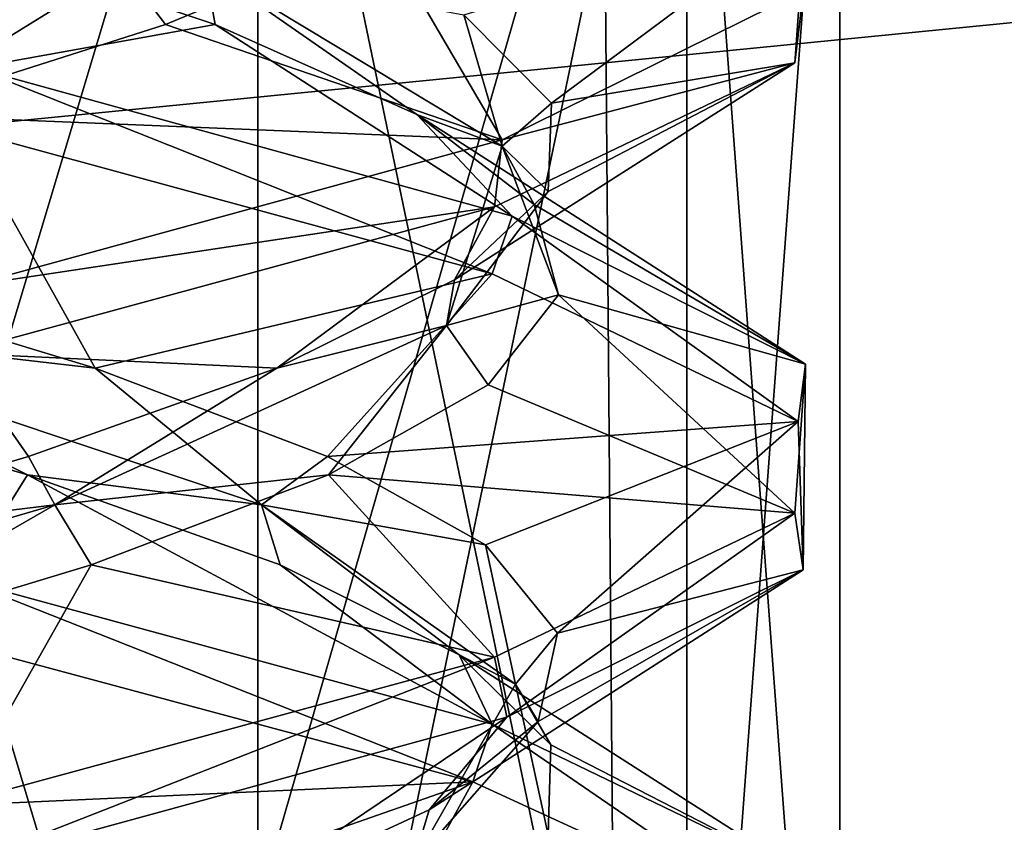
# Model space of a CAD drawing. Header units: millimetres. Extents: x -36.5 to 36.5, y -8.8 to 41.6.
# Tile 275 of 434: x 0.7 to 1.7, y 32.8 to 33.6. Entities that reach past the tile are written whole.
import ezdxf

# ---------------------------------------------------------------- set-up
doc = ezdxf.new("R2010")
doc.units = ezdxf.units.MM
doc.header["$LTSCALE"] = 65.185185
for name, color, linetype in [('160', 7, 'CONTINUOUS'), ('232', 7, 'CONTINUOUS'), ('233', 7, 'CONTINUOUS'), ('236', 7, 'CONTINUOUS'), ('237', 7, 'CONTINUOUS'), ('238', 7, 'CONTINUOUS'), ('239', 7, 'CONTINUOUS'), ('240', 7, 'CONTINUOUS'), ('241', 7, 'CONTINUOUS'), ('242', 7, 'CONTINUOUS'), ('243', 7, 'CONTINUOUS'), ('321', 7, 'CONTINUOUS'), ('383', 7, 'CONTINUOUS'), ('546', 7, 'CONTINUOUS'), ('551', 7, 'CONTINUOUS'), ('564', 7, 'CONTINUOUS'), ('565', 7, 'CONTINUOUS'), ('566', 7, 'CONTINUOUS'), ('567', 7, 'CONTINUOUS'), ('668', 7, 'CONTINUOUS'), ('670', 7, 'CONTINUOUS'), ('71', 7, 'CONTINUOUS'), ('72', 7, 'CONTINUOUS'), ('75', 7, 'CONTINUOUS'), ('76', 7, 'CONTINUOUS'), ('77', 7, 'CONTINUOUS'), ('78', 7, 'CONTINUOUS'), ('79', 7, 'CONTINUOUS'), ('80', 7, 'CONTINUOUS'), ('81', 7, 'CONTINUOUS'), ('82', 7, 'CONTINUOUS')]:
    doc.layers.add(name, color=color, linetype=linetype)

msp = doc.modelspace()

# ---------------------------------------------------------------- linework, layer by layer
at = {"layer": '160', "color": 7, "linetype": 'CONTINUOUS'}
for points in [[(1.46453, 33.63064, 11.32428), (1.45607, 33.56027, 11.36037), (1.46647, 33.70493, 10.6846), (1.46453, 33.63064, 11.32428)], [(1.46453, 33.63064, 11.32428), (1.17193, 33.48543, 11.93626), (1.45607, 33.56027, 11.36037), (1.46453, 33.63064, 11.32428)], [(1.17193, 33.48543, 11.93626), (1.16438, 33.42038, 11.94564), (1.45607, 33.56027, 11.36037), (1.17193, 33.48543, 11.93626)], [(1.16219, 33.35535, 10.05168), (0.64719, 33.4955, 9.6468), (0.65897, 33.55522, 9.6525), (1.16219, 33.35535, 10.05168)], [(1.16219, 33.35535, 10.05168), (0.65897, 33.55522, 9.6525), (1.18143, 33.41131, 10.07576), (1.16219, 33.35535, 10.05168)], [(1.17193, 33.48543, 11.93626), (0.65377, 33.34355, 12.35003), (1.16438, 33.42038, 11.94564), (1.17193, 33.48543, 11.93626)], [(0.65377, 33.34355, 12.35003), (0.6415, 33.27816, 12.3559), (1.16438, 33.42038, 11.94564), (0.65377, 33.34355, 12.35003)], [(1.45952, 33.21162, 10.65388), (1.16219, 33.35535, 10.05168), (1.18143, 33.41131, 10.07576), (1.45952, 33.21162, 10.65388)], [(1.45952, 33.21162, 10.65388), (1.18143, 33.41131, 10.07576), (1.46647, 33.26743, 10.6846), (1.45952, 33.21162, 10.65388)], [(1.46415, 33.06777, 11.32597), (1.46647, 33.26743, 10.6846), (1.45607, 33.12277, 11.36037), (1.46415, 33.06777, 11.32597)], [(1.46415, 33.06777, 11.32597), (1.45952, 33.21162, 10.65388), (1.46647, 33.26743, 10.6846), (1.46415, 33.06777, 11.32597)], [(1.17651, 32.9245, 11.9305), (1.45607, 33.12277, 11.36037), (1.16438, 32.98288, 11.94564), (1.17651, 32.9245, 11.9305)], [(1.17651, 32.9245, 11.9305), (1.46415, 33.06777, 11.32597), (1.45607, 33.12277, 11.36037), (1.17651, 32.9245, 11.9305)], [(1.14349, 32.86156, 10.02921), (0.6284, 32.99991, 9.63797), (0.64719, 33.058, 9.6468), (1.14349, 32.86156, 10.02921)], [(1.14349, 32.86156, 10.02921), (0.64719, 33.058, 9.6468), (1.16219, 32.91785, 10.05168), (1.14349, 32.86156, 10.02921)], [(0.64213, 32.77831, 12.35561), (1.16438, 32.98288, 11.94564), (0.6415, 32.84066, 12.3559), (0.64213, 32.77831, 12.35561)], [(0.64213, 32.77831, 12.35561), (1.17651, 32.9245, 11.9305), (1.16438, 32.98288, 11.94564), (0.64213, 32.77831, 12.35561)], [(1.44773, 32.72178, 10.60749), (1.14349, 32.86156, 10.02921), (1.16219, 32.91785, 10.05168), (1.44773, 32.72178, 10.60749)], [(1.44773, 32.72178, 10.60749), (1.16219, 32.91785, 10.05168), (1.45952, 32.77412, 10.65388), (1.44773, 32.72178, 10.60749)]]:
    msp.add_3dface(points, dxfattribs=at)
at = {"layer": '232', "color": 7, "linetype": 'CONTINUOUS'}
for points in [[(0.84472, 33.59738, -10.10681), (1.17193, 33.48543, -10.06374), (1.0554, 33.68485, -10.36954), (0.84472, 33.59738, -10.10681)], [(1.17193, 33.48543, -10.06374), (1.46453, 33.63064, -10.67572), (1.0554, 33.68485, -10.36954), (1.17193, 33.48543, -10.06374)], [(0.57066, 33.50991, -9.91111), (1.17193, 33.48543, -10.06374), (0.84472, 33.59738, -10.10681), (0.57066, 33.50991, -9.91111)], [(0.65377, 33.34355, -9.64997), (1.17193, 33.48543, -10.06374), (0.57066, 33.50991, -9.91111), (0.65377, 33.34355, -9.64997)]]:
    msp.add_3dface(points, dxfattribs=at)
at = {"layer": '233', "color": 7, "linetype": 'CONTINUOUS'}
for points in [[(0.84472, 33.59738, -10.10681), (1.0554, 33.68485, -10.36954), (0.80244, 33.65351, -10.11682), (0.84472, 33.59738, -10.10681)], [(0.57066, 33.50991, -9.91111), (0.80244, 33.65351, -10.11682), (0.22555, 33.47928, -9.82823), (0.57066, 33.50991, -9.91111)], [(0.22555, 33.47928, -9.82823), (0.80244, 33.65351, -10.11682), (0.47294, 33.60695, -9.86524), (0.22555, 33.47928, -9.82823)], [(0.57066, 33.50991, -9.91111), (0.84472, 33.59738, -10.10681), (0.80244, 33.65351, -10.11682), (0.57066, 33.50991, -9.91111)]]:
    msp.add_3dface(points, dxfattribs=at)
at = {"layer": '236', "color": 7, "linetype": 'CONTINUOUS'}
msp.add_3dface([(0.82038, 32.74869, -11.9156), (0.49583, 32.78235, -12.08539), (0.54684, 32.83452, -12.10105), (0.82038, 32.74869, -11.9156)], dxfattribs=at)
at = {"layer": '237', "color": 7, "linetype": 'CONTINUOUS'}
for points in [[(1.14349, 32.86156, -11.97079), (0.54684, 32.83452, -12.10105), (0.6284, 32.99991, -12.36203), (1.14349, 32.86156, -11.97079)], [(0.82038, 32.74869, -11.9156), (0.54684, 32.83452, -12.10105), (1.14349, 32.86156, -11.97079), (0.82038, 32.74869, -11.9156)], [(1.03463, 32.66287, -11.664), (0.82038, 32.74869, -11.9156), (1.14349, 32.86156, -11.97079), (1.03463, 32.66287, -11.664)], [(1.44773, 32.72178, -11.39251), (1.03463, 32.66287, -11.664), (1.14349, 32.86156, -11.97079), (1.44773, 32.72178, -11.39251)]]:
    msp.add_3dface(points, dxfattribs=at)
at = {"layer": '238', "color": 7, "linetype": 'CONTINUOUS'}
for points in [[(0.71075, 33.16003, -12.00308), (0.64719, 33.058, -12.3532), (0.4119, 33.2475, -12.15831), (0.71075, 33.16003, -12.00308)], [(1.16219, 32.91785, -11.94832), (0.64719, 33.058, -12.3532), (0.71075, 33.16003, -12.00308), (1.16219, 32.91785, -11.94832)], [(0.95627, 33.07256, -11.77258), (1.16219, 32.91785, -11.94832), (0.71075, 33.16003, -12.00308), (0.95627, 33.07256, -11.77258)], [(1.13003, 32.98509, -11.48411), (1.16219, 32.91785, -11.94832), (0.95627, 33.07256, -11.77258), (1.13003, 32.98509, -11.48411)], [(1.45952, 32.77412, -11.34612), (1.16219, 32.91785, -11.94832), (1.13003, 32.98509, -11.48411), (1.45952, 32.77412, -11.34612)], [(1.219, 32.89762, -11.15931), (1.45952, 32.77412, -11.34612), (1.13003, 32.98509, -11.48411), (1.219, 32.89762, -11.15931)], [(1.21649, 32.81015, -10.82256), (1.45952, 32.77412, -11.34612), (1.219, 32.89762, -11.15931), (1.21649, 32.81015, -10.82256)]]:
    msp.add_3dface(points, dxfattribs=at)
at = {"layer": '239', "color": 7, "linetype": 'CONTINUOUS'}
for points in [[(0.77648, 33.26364, -11.95311), (0.41724, 33.30505, -12.11796), (0.49454, 33.34947, -12.12551), (0.77648, 33.26364, -11.95311)], [(0.71075, 33.16003, -12.00308), (0.4119, 33.2475, -12.15831), (0.41724, 33.30505, -12.11796), (0.71075, 33.16003, -12.00308)], [(0.71075, 33.16003, -12.00308), (0.41724, 33.30505, -12.11796), (0.93811, 33.13081, -11.73747), (0.71075, 33.16003, -12.00308)], [(0.93811, 33.13081, -11.73747), (0.41724, 33.30505, -12.11796), (0.77648, 33.26364, -11.95311), (0.93811, 33.13081, -11.73747)], [(1.00231, 33.17782, -11.71184), (0.93811, 33.13081, -11.73747), (0.77648, 33.26364, -11.95311), (1.00231, 33.17782, -11.71184)], [(1.15571, 33.09199, -11.41914), (0.93811, 33.13081, -11.73747), (1.00231, 33.17782, -11.71184), (1.15571, 33.09199, -11.41914)], [(0.95627, 33.07256, -11.77258), (0.71075, 33.16003, -12.00308), (0.93811, 33.13081, -11.73747), (0.95627, 33.07256, -11.77258)], [(1.13003, 32.98509, -11.48411), (0.95627, 33.07256, -11.77258), (0.93811, 33.13081, -11.73747), (1.13003, 32.98509, -11.48411)], [(1.13003, 32.98509, -11.48411), (0.93811, 33.13081, -11.73747), (1.18486, 32.95658, -11.14149), (1.13003, 32.98509, -11.48411)], [(1.18486, 32.95658, -11.14149), (0.93811, 33.13081, -11.73747), (1.15571, 33.09199, -11.41914), (1.18486, 32.95658, -11.14149)], [(1.2256, 33.00617, -11.09614), (1.18486, 32.95658, -11.14149), (1.15571, 33.09199, -11.41914), (1.2256, 33.00617, -11.09614)], [(1.20693, 32.92034, -10.7662), (1.18486, 32.95658, -11.14149), (1.2256, 33.00617, -11.09614), (1.20693, 32.92034, -10.7662)], [(1.219, 32.89762, -11.15931), (1.13003, 32.98509, -11.48411), (1.18486, 32.95658, -11.14149), (1.219, 32.89762, -11.15931)], [(1.21649, 32.81015, -10.82256), (1.18486, 32.95658, -11.14149), (1.08539, 32.78235, -10.50416), (1.21649, 32.81015, -10.82256)], [(1.08539, 32.78235, -10.50416), (1.18486, 32.95658, -11.14149), (1.20693, 32.92034, -10.7662), (1.08539, 32.78235, -10.50416)], [(1.21649, 32.81015, -10.82256), (1.219, 32.89762, -11.15931), (1.18486, 32.95658, -11.14149), (1.21649, 32.81015, -10.82256)], [(1.10105, 32.83452, -10.45316), (1.08539, 32.78235, -10.50416), (1.20693, 32.92034, -10.7662), (1.10105, 32.83452, -10.45316)], [(0.9156, 32.74869, -10.17962), (1.08539, 32.78235, -10.50416), (1.10105, 32.83452, -10.45316), (0.9156, 32.74869, -10.17962)]]:
    msp.add_3dface(points, dxfattribs=at)
at = {"layer": '240', "color": 7, "linetype": 'CONTINUOUS'}
for points in [[(0.77648, 33.26364, -11.95311), (0.49454, 33.34947, -12.12551), (0.64719, 33.4955, -12.3532), (0.77648, 33.26364, -11.95311)], [(1.16219, 33.35535, -11.94832), (0.77648, 33.26364, -11.95311), (0.64719, 33.4955, -12.3532), (1.16219, 33.35535, -11.94832)], [(1.00231, 33.17782, -11.71184), (0.77648, 33.26364, -11.95311), (1.16219, 33.35535, -11.94832), (1.00231, 33.17782, -11.71184)], [(1.45952, 33.21162, -11.34612), (1.00231, 33.17782, -11.71184), (1.16219, 33.35535, -11.94832), (1.45952, 33.21162, -11.34612)], [(1.15571, 33.09199, -11.41914), (1.00231, 33.17782, -11.71184), (1.45952, 33.21162, -11.34612), (1.15571, 33.09199, -11.41914)], [(1.2256, 33.00617, -11.09614), (1.15571, 33.09199, -11.41914), (1.45952, 33.21162, -11.34612), (1.2256, 33.00617, -11.09614)], [(1.46415, 33.06777, -10.67403), (1.2256, 33.00617, -11.09614), (1.45952, 33.21162, -11.34612), (1.46415, 33.06777, -10.67403)], [(1.10105, 32.83452, -10.45316), (1.20693, 32.92034, -10.7662), (1.46415, 33.06777, -10.67403), (1.10105, 32.83452, -10.45316)], [(1.17651, 32.9245, -10.0695), (1.10105, 32.83452, -10.45316), (1.46415, 33.06777, -10.67403), (1.17651, 32.9245, -10.0695)], [(1.20693, 32.92034, -10.7662), (1.2256, 33.00617, -11.09614), (1.46415, 33.06777, -10.67403), (1.20693, 32.92034, -10.7662)], [(0.64213, 32.77831, -9.64439), (0.9156, 32.74869, -10.17962), (1.17651, 32.9245, -10.0695), (0.64213, 32.77831, -9.64439)], [(0.9156, 32.74869, -10.17962), (1.10105, 32.83452, -10.45316), (1.17651, 32.9245, -10.0695), (0.9156, 32.74869, -10.17962)]]:
    msp.add_3dface(points, dxfattribs=at)
at = {"layer": '241', "color": 7, "linetype": 'CONTINUOUS'}
for points in [[(0.89319, 33.59738, -11.84472), (0.65897, 33.55522, -12.3475), (0.63046, 33.68485, -12.0554), (0.89319, 33.59738, -11.84472)], [(1.18143, 33.41131, -11.92424), (0.65897, 33.55522, -12.3475), (0.89319, 33.59738, -11.84472), (1.18143, 33.41131, -11.92424)], [(1.08889, 33.50991, -11.57066), (1.18143, 33.41131, -11.92424), (0.89319, 33.59738, -11.84472), (1.08889, 33.50991, -11.57066)], [(1.46647, 33.26743, -11.3154), (1.18143, 33.41131, -11.92424), (1.08889, 33.50991, -11.57066), (1.46647, 33.26743, -11.3154)], [(1.20289, 33.42244, -11.25378), (1.46647, 33.26743, -11.3154), (1.08889, 33.50991, -11.57066), (1.20289, 33.42244, -11.25378)], [(1.22662, 33.33497, -10.91786), (1.46647, 33.26743, -11.3154), (1.20289, 33.42244, -11.25378), (1.22662, 33.33497, -10.91786)], [(1.15831, 33.2475, -10.5881), (1.45607, 33.12277, -10.63963), (1.22662, 33.33497, -10.91786), (1.15831, 33.2475, -10.5881)], [(1.45607, 33.12277, -10.63963), (1.46647, 33.26743, -11.3154), (1.22662, 33.33497, -10.91786), (1.45607, 33.12277, -10.63963)], [(1.00308, 33.16003, -10.28925), (1.45607, 33.12277, -10.63963), (1.15831, 33.2475, -10.5881), (1.00308, 33.16003, -10.28925)], [(0.77258, 33.07256, -10.04373), (1.16438, 32.98288, -10.05436), (1.00308, 33.16003, -10.28925), (0.77258, 33.07256, -10.04373)], [(1.16438, 32.98288, -10.05436), (1.45607, 33.12277, -10.63963), (1.00308, 33.16003, -10.28925), (1.16438, 32.98288, -10.05436)], [(0.48411, 32.98509, -9.86997), (0.6415, 32.84066, -9.6441), (0.77258, 33.07256, -10.04373), (0.48411, 32.98509, -9.86997)], [(0.6415, 32.84066, -9.6441), (1.16438, 32.98288, -10.05436), (0.77258, 33.07256, -10.04373), (0.6415, 32.84066, -9.6441)]]:
    msp.add_3dface(points, dxfattribs=at)
at = {"layer": '242', "color": 7, "linetype": 'CONTINUOUS'}
for points in [[(0.89319, 33.59738, -11.84472), (0.63046, 33.68485, -12.0554), (0.88317, 33.65352, -11.80246), (0.89319, 33.59738, -11.84472)], [(1.08889, 33.50991, -11.57066), (0.89319, 33.59738, -11.84472), (0.88317, 33.65352, -11.80246), (1.08889, 33.50991, -11.57066)], [(1.08889, 33.50991, -11.57066), (0.88317, 33.65352, -11.80246), (1.17177, 33.47929, -11.22557), (1.08889, 33.50991, -11.57066)], [(1.17177, 33.47929, -11.22557), (0.88317, 33.65352, -11.80246), (1.13476, 33.60695, -11.47294), (1.17177, 33.47929, -11.22557)], [(1.21974, 33.52112, -11.15358), (1.17177, 33.47929, -11.22557), (1.13476, 33.60695, -11.47294), (1.21974, 33.52112, -11.15358)], [(1.21658, 33.43529, -10.82313), (1.17177, 33.47929, -11.22557), (1.21974, 33.52112, -11.15358), (1.21658, 33.43529, -10.82313)], [(1.20289, 33.42244, -11.25378), (1.08889, 33.50991, -11.57066), (1.17177, 33.47929, -11.22557), (1.20289, 33.42244, -11.25378)], [(1.22662, 33.33497, -10.91786), (1.17177, 33.47929, -11.22557), (1.11797, 33.30505, -10.58278), (1.22662, 33.33497, -10.91786)], [(1.11797, 33.30505, -10.58278), (1.17177, 33.47929, -11.22557), (1.21658, 33.43529, -10.82313), (1.11797, 33.30505, -10.58278)], [(1.22662, 33.33497, -10.91786), (1.20289, 33.42244, -11.25378), (1.17177, 33.47929, -11.22557), (1.22662, 33.33497, -10.91786)], [(1.12551, 33.34947, -10.50546), (1.11797, 33.30505, -10.58278), (1.21658, 33.43529, -10.82313), (1.12551, 33.34947, -10.50546)], [(0.95311, 33.26364, -10.22352), (1.11797, 33.30505, -10.58278), (1.12551, 33.34947, -10.50546), (0.95311, 33.26364, -10.22352)], [(1.15831, 33.2475, -10.5881), (1.22662, 33.33497, -10.91786), (1.11797, 33.30505, -10.58278), (1.15831, 33.2475, -10.5881)], [(1.00308, 33.16003, -10.28925), (1.11797, 33.30505, -10.58278), (0.73748, 33.13082, -10.0619), (1.00308, 33.16003, -10.28925)], [(0.73748, 33.13082, -10.0619), (1.11797, 33.30505, -10.58278), (0.95311, 33.26364, -10.22352), (0.73748, 33.13082, -10.0619)], [(1.00308, 33.16003, -10.28925), (1.15831, 33.2475, -10.5881), (1.11797, 33.30505, -10.58278), (1.00308, 33.16003, -10.28925)], [(0.71184, 33.17782, -9.99769), (0.73748, 33.13082, -10.0619), (0.95311, 33.26364, -10.22352), (0.71184, 33.17782, -9.99769)], [(0.41914, 33.09199, -9.84429), (0.73748, 33.13082, -10.0619), (0.71184, 33.17782, -9.99769), (0.41914, 33.09199, -9.84429)], [(0.77258, 33.07256, -10.04373), (1.00308, 33.16003, -10.28925), (0.73748, 33.13082, -10.0619), (0.77258, 33.07256, -10.04373)], [(0.48411, 32.98509, -9.86997), (0.73748, 33.13082, -10.0619), (0.1415, 32.95659, -9.81514), (0.48411, 32.98509, -9.86997)], [(0.1415, 32.95659, -9.81514), (0.73748, 33.13082, -10.0619), (0.41914, 33.09199, -9.84429), (0.1415, 32.95659, -9.81514)], [(0.48411, 32.98509, -9.86997), (0.77258, 33.07256, -10.04373), (0.73748, 33.13082, -10.0619), (0.48411, 32.98509, -9.86997)]]:
    msp.add_3dface(points, dxfattribs=at)
at = {"layer": '243', "color": 7, "linetype": 'CONTINUOUS'}
for points in [[(1.21974, 33.52112, -11.15358), (1.13476, 33.60695, -11.47294), (1.46647, 33.70493, -11.3154), (1.21974, 33.52112, -11.15358)], [(1.45607, 33.56027, -10.63963), (1.21974, 33.52112, -11.15358), (1.46647, 33.70493, -11.3154), (1.45607, 33.56027, -10.63963)], [(1.12551, 33.34947, -10.50546), (1.21658, 33.43529, -10.82313), (1.45607, 33.56027, -10.63963), (1.12551, 33.34947, -10.50546)], [(1.16438, 33.42038, -10.05436), (1.12551, 33.34947, -10.50546), (1.45607, 33.56027, -10.63963), (1.16438, 33.42038, -10.05436)], [(1.21658, 33.43529, -10.82313), (1.21974, 33.52112, -11.15358), (1.45607, 33.56027, -10.63963), (1.21658, 33.43529, -10.82313)], [(0.6415, 33.27816, -9.6441), (0.95311, 33.26364, -10.22352), (1.16438, 33.42038, -10.05436), (0.6415, 33.27816, -9.6441)], [(0.95311, 33.26364, -10.22352), (1.12551, 33.34947, -10.50546), (1.16438, 33.42038, -10.05436), (0.95311, 33.26364, -10.22352)], [(0.41914, 33.09199, -9.84429), (0.71184, 33.17782, -9.99769), (0.6415, 33.27816, -9.6441), (0.41914, 33.09199, -9.84429)], [(0.71184, 33.17782, -9.99769), (0.95311, 33.26364, -10.22352), (0.6415, 33.27816, -9.6441), (0.71184, 33.17782, -9.99769)]]:
    msp.add_3dface(points, dxfattribs=at)
at = {"layer": '321', "color": 7, "linetype": 'CONTINUOUS'}
for points in [[(1.46453, 33.63064, -10.67572), (1.45607, 33.56027, -10.63963), (1.46647, 33.70493, -11.3154), (1.46453, 33.63064, -10.67572)], [(1.46453, 33.63064, -10.67572), (1.17193, 33.48543, -10.06374), (1.45607, 33.56027, -10.63963), (1.46453, 33.63064, -10.67572)], [(1.17193, 33.48543, -10.06374), (1.16438, 33.42038, -10.05436), (1.45607, 33.56027, -10.63963), (1.17193, 33.48543, -10.06374)], [(1.16219, 33.35535, -11.94832), (0.64719, 33.4955, -12.3532), (0.65897, 33.55522, -12.3475), (1.16219, 33.35535, -11.94832)], [(1.16219, 33.35535, -11.94832), (0.65897, 33.55522, -12.3475), (1.18143, 33.41131, -11.92424), (1.16219, 33.35535, -11.94832)], [(1.17193, 33.48543, -10.06374), (0.65377, 33.34355, -9.64997), (1.16438, 33.42038, -10.05436), (1.17193, 33.48543, -10.06374)], [(0.65377, 33.34355, -9.64997), (0.6415, 33.27816, -9.6441), (1.16438, 33.42038, -10.05436), (0.65377, 33.34355, -9.64997)], [(1.45952, 33.21162, -11.34612), (1.16219, 33.35535, -11.94832), (1.18143, 33.41131, -11.92424), (1.45952, 33.21162, -11.34612)], [(1.45952, 33.21162, -11.34612), (1.18143, 33.41131, -11.92424), (1.46647, 33.26743, -11.3154), (1.45952, 33.21162, -11.34612)], [(1.46415, 33.06777, -10.67403), (1.46647, 33.26743, -11.3154), (1.45607, 33.12277, -10.63963), (1.46415, 33.06777, -10.67403)], [(1.46415, 33.06777, -10.67403), (1.45952, 33.21162, -11.34612), (1.46647, 33.26743, -11.3154), (1.46415, 33.06777, -10.67403)], [(1.17651, 32.9245, -10.0695), (1.45607, 33.12277, -10.63963), (1.16438, 32.98288, -10.05436), (1.17651, 32.9245, -10.0695)], [(1.17651, 32.9245, -10.0695), (1.46415, 33.06777, -10.67403), (1.45607, 33.12277, -10.63963), (1.17651, 32.9245, -10.0695)], [(1.14349, 32.86156, -11.97079), (0.6284, 32.99991, -12.36203), (0.64719, 33.058, -12.3532), (1.14349, 32.86156, -11.97079)], [(1.14349, 32.86156, -11.97079), (0.64719, 33.058, -12.3532), (1.16219, 32.91785, -11.94832), (1.14349, 32.86156, -11.97079)], [(0.64213, 32.77831, -9.64439), (1.16438, 32.98288, -10.05436), (0.6415, 32.84066, -9.6441), (0.64213, 32.77831, -9.64439)], [(0.64213, 32.77831, -9.64439), (1.17651, 32.9245, -10.0695), (1.16438, 32.98288, -10.05436), (0.64213, 32.77831, -9.64439)], [(1.44773, 32.72178, -11.39251), (1.14349, 32.86156, -11.97079), (1.16219, 32.91785, -11.94832), (1.44773, 32.72178, -11.39251)], [(1.44773, 32.72178, -11.39251), (1.16219, 32.91785, -11.94832), (1.45952, 32.77412, -11.34612), (1.44773, 32.72178, -11.39251)]]:
    msp.add_3dface(points, dxfattribs=at)
at = {"layer": '383', "color": 7, "linetype": 'CONTINUOUS'}
for points in [[(5, 34.1, -13.80473), (10.93891, 32.1, -13.84837), (0, 38.1349, -13.7343), (5, 34.1, -13.80473)], [(0, 38.1349, -13.7343), (10.93891, 32.1, -13.84837), (13.8933, 38.1349, -13.7343), (0, 38.1349, -13.7343)]]:
    msp.add_3dface(points, dxfattribs=at)
at = {"layer": '546', "color": 7, "linetype": 'CONTINUOUS'}
for points in [[(-13.5, 32.1, 15.2), (2.9984, 32.1, 15.2), (4.70746, 33.9, 15.2), (-13.5, 32.1, 15.2)], [(-13.5, 33.9, 15.2), (-13.5, 32.1, 15.2), (4.70746, 33.9, 15.2), (-13.5, 33.9, 15.2)]]:
    msp.add_3dface(points, dxfattribs=at)
at = {"layer": '551', "color": 7, "linetype": 'CONTINUOUS'}
for points in [[(4.70746, 33.9, -15.2), (4.73888, 32.1, -15.2), (-13.5, 33.9, -15.2), (4.70746, 33.9, -15.2)], [(-13.5, 33.9, -15.2), (4.73888, 32.1, -15.2), (-6.2984, 32.6, -15.2), (-13.5, 33.9, -15.2)]]:
    msp.add_3dface(points, dxfattribs=at)
at = {"layer": '564', "color": 7, "linetype": 'CONTINUOUS'}
for points in [[(0.3344, 32.1, 9.53798), (0.93465, 32.1, 9.82689), (0.3344, 34.1, 9.53798), (0.3344, 32.1, 9.53798)], [(0.93465, 32.1, 9.82689), (0.93465, 34.1, 9.82689), (0.3344, 34.1, 9.53798), (0.93465, 32.1, 9.82689)], [(0.93465, 32.1, 9.82689), (1.35128, 32.1, 10.34956), (0.93465, 34.1, 9.82689), (0.93465, 32.1, 9.82689)], [(1.35128, 32.1, 10.34956), (1.35128, 34.1, 10.34956), (0.93465, 34.1, 9.82689), (1.35128, 32.1, 10.34956)], [(1.35128, 32.1, 10.34956), (1.5, 32.1, 11), (1.35128, 34.1, 10.34956), (1.35128, 32.1, 10.34956)], [(1.5, 32.1, 11), (1.5, 34.1, 11), (1.35128, 34.1, 10.34956), (1.5, 32.1, 11)]]:
    msp.add_3dface(points, dxfattribs=at)
at = {"layer": '565', "color": 7, "linetype": 'CONTINUOUS'}
for points in [[(0.93465, 32.1, 12.17311), (0.3344, 32.1, 12.46202), (0.93465, 34.1, 12.17311), (0.93465, 32.1, 12.17311)], [(0.3344, 32.1, 12.46202), (0.3344, 34.1, 12.46202), (0.93465, 34.1, 12.17311), (0.3344, 32.1, 12.46202)], [(1.35128, 32.1, 11.65044), (0.93465, 32.1, 12.17311), (1.35128, 34.1, 11.65044), (1.35128, 32.1, 11.65044)], [(0.93465, 32.1, 12.17311), (0.93465, 34.1, 12.17311), (1.35128, 34.1, 11.65044), (0.93465, 32.1, 12.17311)], [(1.5, 32.1, 11), (1.35128, 32.1, 11.65044), (1.5, 34.1, 11), (1.5, 32.1, 11)], [(1.35128, 32.1, 11.65044), (1.35128, 34.1, 11.65044), (1.5, 34.1, 11), (1.35128, 32.1, 11.65044)]]:
    msp.add_3dface(points, dxfattribs=at)
at = {"layer": '566', "color": 7, "linetype": 'CONTINUOUS'}
for points in [[(0.3344, 32.1, -12.46202), (0.93465, 32.1, -12.17311), (0.3344, 34.1, -12.46202), (0.3344, 32.1, -12.46202)], [(0.93465, 32.1, -12.17311), (0.93465, 34.1, -12.17311), (0.3344, 34.1, -12.46202), (0.93465, 32.1, -12.17311)], [(0.93465, 32.1, -12.17311), (1.35128, 32.1, -11.65044), (0.93465, 34.1, -12.17311), (0.93465, 32.1, -12.17311)], [(1.35128, 32.1, -11.65044), (1.35128, 34.1, -11.65044), (0.93465, 34.1, -12.17311), (1.35128, 32.1, -11.65044)], [(1.35128, 32.1, -11.65044), (1.5, 32.1, -11), (1.35128, 34.1, -11.65044), (1.35128, 32.1, -11.65044)], [(1.5, 32.1, -11), (1.5, 34.1, -11), (1.35128, 34.1, -11.65044), (1.5, 32.1, -11)]]:
    msp.add_3dface(points, dxfattribs=at)
at = {"layer": '567', "color": 7, "linetype": 'CONTINUOUS'}
for points in [[(0.93465, 32.1, -9.82689), (0.3344, 32.1, -9.53798), (0.93465, 34.1, -9.82689), (0.93465, 32.1, -9.82689)], [(0.3344, 32.1, -9.53798), (0.3344, 34.1, -9.53798), (0.93465, 34.1, -9.82689), (0.3344, 32.1, -9.53798)], [(1.35128, 32.1, -10.34956), (0.93465, 32.1, -9.82689), (1.35128, 34.1, -10.34956), (1.35128, 32.1, -10.34956)], [(0.93465, 32.1, -9.82689), (0.93465, 34.1, -9.82689), (1.35128, 34.1, -10.34956), (0.93465, 32.1, -9.82689)], [(1.5, 32.1, -11), (1.35128, 32.1, -10.34956), (1.5, 34.1, -11), (1.5, 32.1, -11)], [(1.35128, 32.1, -10.34956), (1.35128, 34.1, -10.34956), (1.5, 34.1, -11), (1.35128, 32.1, -10.34956)]]:
    msp.add_3dface(points, dxfattribs=at)
at = {"layer": '668', "color": 7, "linetype": 'CONTINUOUS'}
for points in [[(3.90758, 33.90349, -6.09257), (-15.87272, 33.90349, -6.09257), (0.26298, 29.58255, -6.01715), (3.90758, 33.90349, -6.09257)], [(3.983, 29.58255, -6.01715), (3.90758, 33.90349, -6.09257), (0.26298, 29.58255, -6.01715), (3.983, 29.58255, -6.01715)]]:
    msp.add_3dface(points, dxfattribs=at)
at = {"layer": '670', "color": 7, "linetype": 'CONTINUOUS'}
for points in [[(0.00029, 33.90349, 6.09257), (1.27012, 33.90349, 6.25978), (0.02371, 29.58256, 6.01715), (0.00029, 33.90349, 6.09257)], [(0.02371, 29.58256, 6.01715), (1.27012, 33.90349, 6.25978), (1.30544, 29.58255, 6.19119), (0.02371, 29.58256, 6.01715)], [(1.27012, 33.90349, 6.25978), (2.45371, 33.90349, 6.75004), (1.30544, 29.58255, 6.19119), (1.27012, 33.90349, 6.25978)], [(1.30544, 29.58255, 6.19119), (2.45371, 33.90349, 6.75004), (2.504, 29.58255, 6.69201), (1.30544, 29.58255, 6.19119)]]:
    msp.add_3dface(points, dxfattribs=at)
at = {"layer": '71', "color": 7, "linetype": 'CONTINUOUS'}
for points in [[(0.84472, 33.59738, 11.89319), (1.17193, 33.48543, 11.93626), (1.0554, 33.68485, 11.63046), (0.84472, 33.59738, 11.89319)], [(1.17193, 33.48543, 11.93626), (1.46453, 33.63064, 11.32428), (1.0554, 33.68485, 11.63046), (1.17193, 33.48543, 11.93626)], [(0.57066, 33.50991, 12.08889), (1.17193, 33.48543, 11.93626), (0.84472, 33.59738, 11.89319), (0.57066, 33.50991, 12.08889)], [(0.65377, 33.34355, 12.35003), (1.17193, 33.48543, 11.93626), (0.57066, 33.50991, 12.08889), (0.65377, 33.34355, 12.35003)]]:
    msp.add_3dface(points, dxfattribs=at)
at = {"layer": '72', "color": 7, "linetype": 'CONTINUOUS'}
for points in [[(0.84472, 33.59738, 11.89319), (1.0554, 33.68485, 11.63046), (0.80244, 33.65351, 11.88318), (0.84472, 33.59738, 11.89319)], [(0.57066, 33.50991, 12.08889), (0.80244, 33.65351, 11.88318), (0.22555, 33.47928, 12.17177), (0.57066, 33.50991, 12.08889)], [(0.22555, 33.47928, 12.17177), (0.80244, 33.65351, 11.88318), (0.47294, 33.60695, 12.13476), (0.22555, 33.47928, 12.17177)], [(0.57066, 33.50991, 12.08889), (0.84472, 33.59738, 11.89319), (0.80244, 33.65351, 11.88318), (0.57066, 33.50991, 12.08889)]]:
    msp.add_3dface(points, dxfattribs=at)
at = {"layer": '75', "color": 7, "linetype": 'CONTINUOUS'}
msp.add_3dface([(0.82038, 32.74869, 10.0844), (0.49583, 32.78235, 9.91461), (0.54684, 32.83452, 9.89895), (0.82038, 32.74869, 10.0844)], dxfattribs=at)
at = {"layer": '76', "color": 7, "linetype": 'CONTINUOUS'}
for points in [[(1.14349, 32.86156, 10.02921), (0.54684, 32.83452, 9.89895), (0.6284, 32.99991, 9.63797), (1.14349, 32.86156, 10.02921)], [(0.82038, 32.74869, 10.0844), (0.54684, 32.83452, 9.89895), (1.14349, 32.86156, 10.02921), (0.82038, 32.74869, 10.0844)], [(1.03463, 32.66287, 10.336), (0.82038, 32.74869, 10.0844), (1.14349, 32.86156, 10.02921), (1.03463, 32.66287, 10.336)], [(1.44773, 32.72178, 10.60749), (1.03463, 32.66287, 10.336), (1.14349, 32.86156, 10.02921), (1.44773, 32.72178, 10.60749)]]:
    msp.add_3dface(points, dxfattribs=at)
at = {"layer": '77', "color": 7, "linetype": 'CONTINUOUS'}
for points in [[(0.71075, 33.16003, 9.99692), (0.64719, 33.058, 9.6468), (0.4119, 33.2475, 9.84169), (0.71075, 33.16003, 9.99692)], [(1.16219, 32.91785, 10.05168), (0.64719, 33.058, 9.6468), (0.71075, 33.16003, 9.99692), (1.16219, 32.91785, 10.05168)], [(0.95627, 33.07256, 10.22742), (1.16219, 32.91785, 10.05168), (0.71075, 33.16003, 9.99692), (0.95627, 33.07256, 10.22742)], [(1.13003, 32.98509, 10.51589), (1.16219, 32.91785, 10.05168), (0.95627, 33.07256, 10.22742), (1.13003, 32.98509, 10.51589)], [(1.45952, 32.77412, 10.65388), (1.16219, 32.91785, 10.05168), (1.13003, 32.98509, 10.51589), (1.45952, 32.77412, 10.65388)], [(1.219, 32.89762, 10.84069), (1.45952, 32.77412, 10.65388), (1.13003, 32.98509, 10.51589), (1.219, 32.89762, 10.84069)], [(1.21649, 32.81015, 11.17744), (1.45952, 32.77412, 10.65388), (1.219, 32.89762, 10.84069), (1.21649, 32.81015, 11.17744)]]:
    msp.add_3dface(points, dxfattribs=at)
at = {"layer": '78', "color": 7, "linetype": 'CONTINUOUS'}
for points in [[(0.77648, 33.26364, 10.04689), (0.41724, 33.30505, 9.88204), (0.49454, 33.34947, 9.87449), (0.77648, 33.26364, 10.04689)], [(0.71075, 33.16003, 9.99692), (0.4119, 33.2475, 9.84169), (0.41724, 33.30505, 9.88204), (0.71075, 33.16003, 9.99692)], [(0.71075, 33.16003, 9.99692), (0.41724, 33.30505, 9.88204), (0.93811, 33.13081, 10.26253), (0.71075, 33.16003, 9.99692)], [(0.93811, 33.13081, 10.26253), (0.41724, 33.30505, 9.88204), (0.77648, 33.26364, 10.04689), (0.93811, 33.13081, 10.26253)], [(1.00231, 33.17782, 10.28816), (0.93811, 33.13081, 10.26253), (0.77648, 33.26364, 10.04689), (1.00231, 33.17782, 10.28816)], [(1.15571, 33.09199, 10.58086), (0.93811, 33.13081, 10.26253), (1.00231, 33.17782, 10.28816), (1.15571, 33.09199, 10.58086)], [(0.95627, 33.07256, 10.22742), (0.71075, 33.16003, 9.99692), (0.93811, 33.13081, 10.26253), (0.95627, 33.07256, 10.22742)], [(1.13003, 32.98509, 10.51589), (0.95627, 33.07256, 10.22742), (0.93811, 33.13081, 10.26253), (1.13003, 32.98509, 10.51589)], [(1.13003, 32.98509, 10.51589), (0.93811, 33.13081, 10.26253), (1.18486, 32.95658, 10.85851), (1.13003, 32.98509, 10.51589)], [(1.18486, 32.95658, 10.85851), (0.93811, 33.13081, 10.26253), (1.15571, 33.09199, 10.58086), (1.18486, 32.95658, 10.85851)], [(1.2256, 33.00617, 10.90386), (1.18486, 32.95658, 10.85851), (1.15571, 33.09199, 10.58086), (1.2256, 33.00617, 10.90386)], [(1.20693, 32.92034, 11.2338), (1.18486, 32.95658, 10.85851), (1.2256, 33.00617, 10.90386), (1.20693, 32.92034, 11.2338)], [(1.219, 32.89762, 10.84069), (1.13003, 32.98509, 10.51589), (1.18486, 32.95658, 10.85851), (1.219, 32.89762, 10.84069)], [(1.21649, 32.81015, 11.17744), (1.18486, 32.95658, 10.85851), (1.08539, 32.78235, 11.49584), (1.21649, 32.81015, 11.17744)], [(1.08539, 32.78235, 11.49584), (1.18486, 32.95658, 10.85851), (1.20693, 32.92034, 11.2338), (1.08539, 32.78235, 11.49584)], [(1.21649, 32.81015, 11.17744), (1.219, 32.89762, 10.84069), (1.18486, 32.95658, 10.85851), (1.21649, 32.81015, 11.17744)], [(1.10105, 32.83452, 11.54684), (1.08539, 32.78235, 11.49584), (1.20693, 32.92034, 11.2338), (1.10105, 32.83452, 11.54684)], [(0.9156, 32.74869, 11.82038), (1.08539, 32.78235, 11.49584), (1.10105, 32.83452, 11.54684), (0.9156, 32.74869, 11.82038)]]:
    msp.add_3dface(points, dxfattribs=at)
at = {"layer": '79', "color": 7, "linetype": 'CONTINUOUS'}
for points in [[(0.77648, 33.26364, 10.04689), (0.49454, 33.34947, 9.87449), (0.64719, 33.4955, 9.6468), (0.77648, 33.26364, 10.04689)], [(1.16219, 33.35535, 10.05168), (0.77648, 33.26364, 10.04689), (0.64719, 33.4955, 9.6468), (1.16219, 33.35535, 10.05168)], [(1.00231, 33.17782, 10.28816), (0.77648, 33.26364, 10.04689), (1.16219, 33.35535, 10.05168), (1.00231, 33.17782, 10.28816)], [(1.45952, 33.21162, 10.65388), (1.00231, 33.17782, 10.28816), (1.16219, 33.35535, 10.05168), (1.45952, 33.21162, 10.65388)], [(1.15571, 33.09199, 10.58086), (1.00231, 33.17782, 10.28816), (1.45952, 33.21162, 10.65388), (1.15571, 33.09199, 10.58086)], [(1.2256, 33.00617, 10.90386), (1.15571, 33.09199, 10.58086), (1.45952, 33.21162, 10.65388), (1.2256, 33.00617, 10.90386)], [(1.46415, 33.06777, 11.32597), (1.2256, 33.00617, 10.90386), (1.45952, 33.21162, 10.65388), (1.46415, 33.06777, 11.32597)], [(1.10105, 32.83452, 11.54684), (1.20693, 32.92034, 11.2338), (1.46415, 33.06777, 11.32597), (1.10105, 32.83452, 11.54684)], [(1.17651, 32.9245, 11.9305), (1.10105, 32.83452, 11.54684), (1.46415, 33.06777, 11.32597), (1.17651, 32.9245, 11.9305)], [(1.20693, 32.92034, 11.2338), (1.2256, 33.00617, 10.90386), (1.46415, 33.06777, 11.32597), (1.20693, 32.92034, 11.2338)], [(0.64213, 32.77831, 12.35561), (0.9156, 32.74869, 11.82038), (1.17651, 32.9245, 11.9305), (0.64213, 32.77831, 12.35561)], [(0.9156, 32.74869, 11.82038), (1.10105, 32.83452, 11.54684), (1.17651, 32.9245, 11.9305), (0.9156, 32.74869, 11.82038)]]:
    msp.add_3dface(points, dxfattribs=at)
at = {"layer": '80', "color": 7, "linetype": 'CONTINUOUS'}
for points in [[(0.89319, 33.59738, 10.15528), (0.65897, 33.55522, 9.6525), (0.63046, 33.68485, 9.9446), (0.89319, 33.59738, 10.15528)], [(1.18143, 33.41131, 10.07576), (0.65897, 33.55522, 9.6525), (0.89319, 33.59738, 10.15528), (1.18143, 33.41131, 10.07576)], [(1.08889, 33.50991, 10.42934), (1.18143, 33.41131, 10.07576), (0.89319, 33.59738, 10.15528), (1.08889, 33.50991, 10.42934)], [(1.46647, 33.26743, 10.6846), (1.18143, 33.41131, 10.07576), (1.08889, 33.50991, 10.42934), (1.46647, 33.26743, 10.6846)], [(1.20289, 33.42244, 10.74622), (1.46647, 33.26743, 10.6846), (1.08889, 33.50991, 10.42934), (1.20289, 33.42244, 10.74622)], [(1.22662, 33.33497, 11.08214), (1.46647, 33.26743, 10.6846), (1.20289, 33.42244, 10.74622), (1.22662, 33.33497, 11.08214)], [(1.15831, 33.2475, 11.4119), (1.45607, 33.12277, 11.36037), (1.22662, 33.33497, 11.08214), (1.15831, 33.2475, 11.4119)], [(1.45607, 33.12277, 11.36037), (1.46647, 33.26743, 10.6846), (1.22662, 33.33497, 11.08214), (1.45607, 33.12277, 11.36037)], [(1.00308, 33.16003, 11.71075), (1.45607, 33.12277, 11.36037), (1.15831, 33.2475, 11.4119), (1.00308, 33.16003, 11.71075)], [(0.77258, 33.07256, 11.95627), (1.16438, 32.98288, 11.94564), (1.00308, 33.16003, 11.71075), (0.77258, 33.07256, 11.95627)], [(1.16438, 32.98288, 11.94564), (1.45607, 33.12277, 11.36037), (1.00308, 33.16003, 11.71075), (1.16438, 32.98288, 11.94564)], [(0.48411, 32.98509, 12.13003), (0.6415, 32.84066, 12.3559), (0.77258, 33.07256, 11.95627), (0.48411, 32.98509, 12.13003)], [(0.6415, 32.84066, 12.3559), (1.16438, 32.98288, 11.94564), (0.77258, 33.07256, 11.95627), (0.6415, 32.84066, 12.3559)]]:
    msp.add_3dface(points, dxfattribs=at)
at = {"layer": '81', "color": 7, "linetype": 'CONTINUOUS'}
for points in [[(0.89319, 33.59738, 10.15528), (0.63046, 33.68485, 9.9446), (0.88317, 33.65352, 10.19754), (0.89319, 33.59738, 10.15528)], [(1.08889, 33.50991, 10.42934), (0.89319, 33.59738, 10.15528), (0.88317, 33.65352, 10.19754), (1.08889, 33.50991, 10.42934)], [(1.08889, 33.50991, 10.42934), (0.88317, 33.65352, 10.19754), (1.17177, 33.47929, 10.77443), (1.08889, 33.50991, 10.42934)], [(1.17177, 33.47929, 10.77443), (0.88317, 33.65352, 10.19754), (1.13476, 33.60695, 10.52706), (1.17177, 33.47929, 10.77443)], [(1.21974, 33.52112, 10.84642), (1.17177, 33.47929, 10.77443), (1.13476, 33.60695, 10.52706), (1.21974, 33.52112, 10.84642)], [(1.21658, 33.43529, 11.17687), (1.17177, 33.47929, 10.77443), (1.21974, 33.52112, 10.84642), (1.21658, 33.43529, 11.17687)], [(1.20289, 33.42244, 10.74622), (1.08889, 33.50991, 10.42934), (1.17177, 33.47929, 10.77443), (1.20289, 33.42244, 10.74622)], [(1.22662, 33.33497, 11.08214), (1.17177, 33.47929, 10.77443), (1.11797, 33.30505, 11.41722), (1.22662, 33.33497, 11.08214)], [(1.11797, 33.30505, 11.41722), (1.17177, 33.47929, 10.77443), (1.21658, 33.43529, 11.17687), (1.11797, 33.30505, 11.41722)], [(1.22662, 33.33497, 11.08214), (1.20289, 33.42244, 10.74622), (1.17177, 33.47929, 10.77443), (1.22662, 33.33497, 11.08214)], [(1.12551, 33.34947, 11.49454), (1.11797, 33.30505, 11.41722), (1.21658, 33.43529, 11.17687), (1.12551, 33.34947, 11.49454)], [(0.95311, 33.26364, 11.77648), (1.11797, 33.30505, 11.41722), (1.12551, 33.34947, 11.49454), (0.95311, 33.26364, 11.77648)], [(1.15831, 33.2475, 11.4119), (1.22662, 33.33497, 11.08214), (1.11797, 33.30505, 11.41722), (1.15831, 33.2475, 11.4119)], [(1.00308, 33.16003, 11.71075), (1.11797, 33.30505, 11.41722), (0.73748, 33.13082, 11.9381), (1.00308, 33.16003, 11.71075)], [(0.73748, 33.13082, 11.9381), (1.11797, 33.30505, 11.41722), (0.95311, 33.26364, 11.77648), (0.73748, 33.13082, 11.9381)], [(1.00308, 33.16003, 11.71075), (1.15831, 33.2475, 11.4119), (1.11797, 33.30505, 11.41722), (1.00308, 33.16003, 11.71075)], [(0.71184, 33.17782, 12.00231), (0.73748, 33.13082, 11.9381), (0.95311, 33.26364, 11.77648), (0.71184, 33.17782, 12.00231)], [(0.41914, 33.09199, 12.15571), (0.73748, 33.13082, 11.9381), (0.71184, 33.17782, 12.00231), (0.41914, 33.09199, 12.15571)], [(0.77258, 33.07256, 11.95627), (1.00308, 33.16003, 11.71075), (0.73748, 33.13082, 11.9381), (0.77258, 33.07256, 11.95627)], [(0.48411, 32.98509, 12.13003), (0.73748, 33.13082, 11.9381), (0.1415, 32.95659, 12.18486), (0.48411, 32.98509, 12.13003)], [(0.1415, 32.95659, 12.18486), (0.73748, 33.13082, 11.9381), (0.41914, 33.09199, 12.15571), (0.1415, 32.95659, 12.18486)], [(0.48411, 32.98509, 12.13003), (0.77258, 33.07256, 11.95627), (0.73748, 33.13082, 11.9381), (0.48411, 32.98509, 12.13003)]]:
    msp.add_3dface(points, dxfattribs=at)
at = {"layer": '82', "color": 7, "linetype": 'CONTINUOUS'}
for points in [[(1.21974, 33.52112, 10.84642), (1.13476, 33.60695, 10.52706), (1.46647, 33.70493, 10.6846), (1.21974, 33.52112, 10.84642)], [(1.45607, 33.56027, 11.36037), (1.21974, 33.52112, 10.84642), (1.46647, 33.70493, 10.6846), (1.45607, 33.56027, 11.36037)], [(1.12551, 33.34947, 11.49454), (1.21658, 33.43529, 11.17687), (1.45607, 33.56027, 11.36037), (1.12551, 33.34947, 11.49454)], [(1.16438, 33.42038, 11.94564), (1.12551, 33.34947, 11.49454), (1.45607, 33.56027, 11.36037), (1.16438, 33.42038, 11.94564)], [(1.21658, 33.43529, 11.17687), (1.21974, 33.52112, 10.84642), (1.45607, 33.56027, 11.36037), (1.21658, 33.43529, 11.17687)], [(0.6415, 33.27816, 12.3559), (0.95311, 33.26364, 11.77648), (1.16438, 33.42038, 11.94564), (0.6415, 33.27816, 12.3559)], [(0.95311, 33.26364, 11.77648), (1.12551, 33.34947, 11.49454), (1.16438, 33.42038, 11.94564), (0.95311, 33.26364, 11.77648)], [(0.41914, 33.09199, 12.15571), (0.71184, 33.17782, 12.00231), (0.6415, 33.27816, 12.3559), (0.41914, 33.09199, 12.15571)], [(0.71184, 33.17782, 12.00231), (0.95311, 33.26364, 11.77648), (0.6415, 33.27816, 12.3559), (0.71184, 33.17782, 12.00231)]]:
    msp.add_3dface(points, dxfattribs=at)

doc.saveas('drawing.dxf')
